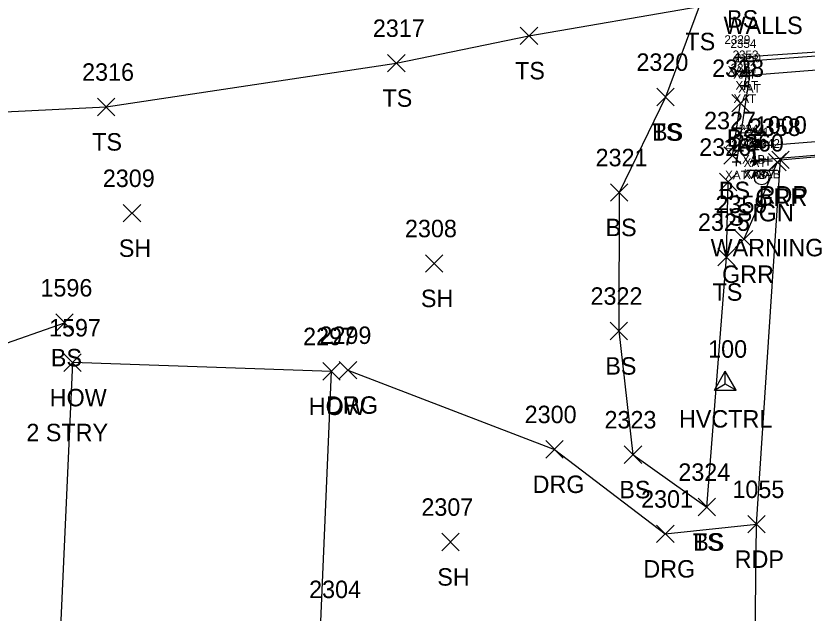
# Model space of a CAD drawing. Extents: x 1609623 to 1616187, y 756677 to 762826.
# Drawn here: x 1610522.3 to 1610613, y 761769.2 to 761837.6 of the extents above; entities that cross this region are included whole.
import ezdxf

# ---------------------------------------------------------------- set-up
doc = ezdxf.new("R2010")
doc.units = 0
for name, color, linetype in [('B_A', 7, 'Continuous'), ('B_I', 7, 'Continuous'), ('B_TIC', 7, 'Continuous'), ('BSUBM', 7, 'Continuous'), ('C_A', 7, 'Continuous'), ('C_I', 7, 'Continuous'), ('CPSM', 7, 'Continuous'), ('L_A', 7, 'Continuous'), ('L_C', 7, 'Continuous'), ('L_I', 7, 'Continuous'), ('L_TIC', 7, 'Continuous'), ('LBC', 7, 'Continuous'), ('LELB', 7, 'Continuous'), ('P_A', 7, 'Continuous'), ('P_I', 7, 'Continuous'), ('P_TIC', 7, 'Continuous'), ('PET', 7, 'Continuous'), ('R_A', 7, 'Continuous'), ('R_I', 7, 'Continuous'), ('R_TIC', 7, 'Continuous'), ('RDG', 7, 'Continuous'), ('RGR', 7, 'Continuous'), ('S_A', 7, 'Continuous'), ('S_C', 7, 'Continuous'), ('S_I', 7, 'Continuous'), ('SSGN', 7, 'Continuous')]:
    doc.layers.add(name, color=color, linetype=linetype)

msp = doc.modelspace()

# ---------------------------------------------------------------- linework, layer by layer
at = {"layer": 'B_TIC'}
for p, q in [((1610605.119, 761832.882), (1610605.194, 761832.882)), ((1610605.805, 761832.431), (1610605.881, 761832.431)), ((1610606.051, 761831.137), (1610606.126, 761831.137)), ((1610606.353, 761830.794), (1610606.429, 761830.794)), ((1610605.821, 761829.624), (1610605.896, 761829.624)), ((1610606.78, 761822.663), (1610606.856, 761822.663)), ((1610606.985, 761822.298), (1610607.061, 761822.298)), ((1610604.862, 761820.882), (1610604.937, 761820.882)), ((1610606.889, 761820.914), (1610606.965, 761820.914)), ((1610607.054, 761821.029), (1610607.129, 761821.029)), ((1610608.502, 761820.987), (1610608.578, 761820.987))]:
    msp.add_line(p, q, dxfattribs=at)
for points in [[(1610605.115, 761832.382), (1610605.115, 761833.382)], [(1610604.615, 761832.882), (1610605.615, 761832.882)], [(1610605.302, 761832.431), (1610606.302, 761832.431)], [(1610605.802, 761831.931), (1610605.802, 761832.931)], [(1610606.047, 761830.637), (1610606.047, 761831.637)], [(1610605.547, 761831.137), (1610606.547, 761831.137)], [(1610605.85, 761830.794), (1610606.85, 761830.794)], [(1610606.35, 761830.294), (1610606.35, 761831.294)], [(1610605.317, 761829.624), (1610606.317, 761829.624)], [(1610605.817, 761829.124), (1610605.817, 761830.124)], [(1610606.277, 761822.663), (1610607.277, 761822.663)], [(1610606.777, 761822.163), (1610606.777, 761823.163)], [(1610606.982, 761821.798), (1610606.982, 761822.798)], [(1610606.482, 761822.298), (1610607.482, 761822.298)], [(1610607.05, 761820.529), (1610607.05, 761821.529)], [(1610608.499, 761820.487), (1610608.499, 761821.487)], [(1610604.358, 761820.882), (1610605.358, 761820.882)], [(1610604.858, 761820.382), (1610604.858, 761821.382)], [(1610606.386, 761820.914), (1610607.386, 761820.914)], [(1610606.55, 761821.029), (1610607.55, 761821.029)], [(1610606.886, 761820.414), (1610606.886, 761821.414)], [(1610607.999, 761820.987), (1610608.999, 761820.987)]]:
    msp.add_lwpolyline(points, dxfattribs=at)
at = {"layer": 'BSUBM'}
for points in [[(1610605.115, 761832.882), (1610624.764, 761834.198), (1610625.028, 761829.78), (1610627.909, 761822.254)], [(1610605.817, 761829.624), (1610606.047, 761831.137), (1610605.802, 761832.431), (1610624.25, 761833.799), (1610624.605, 761829.863), (1610622.949, 761832.806)], [(1610626.777, 761822.012), (1610627.576, 761822.355), (1610623.169, 761832.129), (1610606.35, 761830.794), (1610604.858, 761820.882)], [(1610608.499, 761820.987), (1610606.886, 761820.914), (1610606.777, 761822.663), (1610624.883, 761824.108), (1610625.297, 761822.342)], [(1610624.886, 761823.734), (1610625.092, 761822.559), (1610607.05, 761821.029), (1610606.982, 761822.298)]]:
    msp.add_lwpolyline(points, dxfattribs=at)
at = {"layer": 'CPSM'}
for p, q in [((1610602.335, 761794.736), (1610603.585, 761796.901)), ((1610604.835, 761794.736), (1610603.585, 761796.901)), ((1610603.586, 761795.457), (1610603.585, 761796.901)), ((1610602.335, 761794.736), (1610603.586, 761795.457)), ((1610603.586, 761795.457), (1610603.586, 761795.457)), ((1610603.586, 761795.457), (1610604.835, 761794.736)), ((1610602.335, 761794.736), (1610604.835, 761794.736))]:
    msp.add_line(p, q, dxfattribs=at)
at = {"layer": 'L_TIC'}
for points in [[(1610580.088, 761834.328), (1610582.088, 761836.328)], [(1610582.088, 761834.328), (1610580.088, 761836.328)], [(1610564.887, 761831.193), (1610566.887, 761833.193)], [(1610566.887, 761831.193), (1610564.887, 761833.193)], [(1610595.746, 761827.306), (1610597.746, 761829.306)], [(1610597.746, 761827.306), (1610595.746, 761829.306)], [(1610595.746, 761827.306), (1610597.746, 761829.306)], [(1610597.746, 761827.306), (1610595.746, 761829.306)], [(1610531.623, 761826.172), (1610533.623, 761828.172)], [(1610533.623, 761826.172), (1610531.623, 761828.172)], [(1610604.332, 761826.611), (1610606.332, 761828.611)], [(1610606.332, 761826.611), (1610604.332, 761828.611)], [(1610603.415, 761820.618), (1610605.415, 761822.618)], [(1610605.415, 761820.618), (1610603.415, 761822.618)], [(1610602.913, 761817.576), (1610604.913, 761819.576)], [(1610604.913, 761817.576), (1610602.913, 761819.576)], [(1610590.418, 761816.378), (1610592.418, 761818.378)], [(1610592.418, 761816.378), (1610590.418, 761818.378)], [(1610534.598, 761814.005), (1610536.598, 761816.005)], [(1610536.598, 761814.005), (1610534.598, 761816.005)], [(1610602.715, 761808.982), (1610604.715, 761810.982)], [(1610604.715, 761808.982), (1610602.715, 761810.982)], [(1610569.216, 761808.251), (1610571.216, 761810.251)], [(1610571.216, 761808.251), (1610569.216, 761810.251)], [(1610526.85, 761801.464), (1610528.85, 761803.464)], [(1610528.85, 761801.464), (1610526.85, 761803.464)], [(1610590.399, 761800.518), (1610592.399, 761802.518)], [(1610592.399, 761800.518), (1610590.399, 761802.518)], [(1610527.78, 761796.892), (1610529.78, 761798.892)], [(1610529.78, 761796.892), (1610527.78, 761798.892)], [(1610557.464, 761795.894), (1610559.464, 761797.894)], [(1610559.464, 761795.894), (1610557.464, 761797.894)], [(1610592.004, 761786.356), (1610594.004, 761788.356)], [(1610594.004, 761786.356), (1610592.004, 761788.356)], [(1610600.465, 761780.356), (1610602.465, 761782.356)], [(1610602.465, 761780.356), (1610600.465, 761782.356)], [(1610600.465, 761780.356), (1610602.465, 761782.356)], [(1610602.465, 761780.356), (1610600.465, 761782.356)], [(1610571.096, 761776.356), (1610573.096, 761778.356)], [(1610573.096, 761776.356), (1610571.096, 761778.356)]]:
    msp.add_lwpolyline(points, dxfattribs=at)
at = {"layer": 'LBC'}
for points in [[(1610528.78, 761797.892), (1610526.039, 761737.154), (1610555.361, 761735.726)], [(1610558.464, 761796.894), (1610528.78, 761797.892)], [(1610556.896, 761760.203), (1610558.464, 761796.894)]]:
    msp.add_lwpolyline(points, dxfattribs=at)
at = {"layer": 'LELB'}
for points in [[(1610458.307, 761818.346), (1610500.108, 761825.573), (1610532.623, 761827.172), (1610565.887, 761832.193), (1610581.088, 761835.328), (1610600.609, 761838.663), (1610596.746, 761828.306)], [(1610596.746, 761828.306), (1610591.418, 761817.378), (1610591.399, 761801.518), (1610593.004, 761787.356), (1610601.465, 761781.356)], [(1610604.415, 761821.618), (1610605.332, 761827.611)], [(1610601.465, 761781.356), (1610603.715, 761809.982), (1610603.913, 761818.576)], [(1610502.309, 761711.899), (1610502.706, 761742.432), (1610504.009, 761771.48), (1610511.705, 761796.795), (1610527.85, 761802.464)]]:
    msp.add_lwpolyline(points, dxfattribs=at)
at = {"layer": 'P_TIC'}
for points in [[(1610608.916, 761820.115), (1610610.916, 761822.115)], [(1610610.916, 761820.115), (1610608.916, 761822.115)], [(1610606.174, 761778.39), (1610608.174, 761780.39)], [(1610608.174, 761778.39), (1610606.174, 761780.39)]]:
    msp.add_lwpolyline(points, dxfattribs=at)
at = {"layer": 'PET'}
for points in [[(1610609.916, 761821.115), (1610621.192, 761822.118), (1610623.976, 761800.555), (1610628.71, 761771.075), (1610628.457, 761733.135), (1610630.542, 761698.266), (1610630.634, 761648.448), (1610632.483, 761602.637)], [(1610607.174, 761779.39), (1610609.916, 761821.115)], [(1610563.012, 761681.98), (1610581.425, 761683.768), (1610596.406, 761693.058), (1610607.161, 761707.064), (1610606.758, 761743.683), (1610607.174, 761779.39)]]:
    msp.add_lwpolyline(points, dxfattribs=at)
at = {"layer": 'R_TIC'}
for points in [[(1610608.546, 761819.849), (1610610.546, 761821.849)], [(1610610.546, 761819.849), (1610608.546, 761821.849)], [(1610604.73, 761811.023), (1610606.73, 761813.023)], [(1610606.73, 761811.023), (1610604.73, 761813.023)], [(1610559.346, 761796.035), (1610561.346, 761798.035)], [(1610561.346, 761796.035), (1610559.346, 761798.035)], [(1610583.019, 761786.963), (1610585.019, 761788.963)], [(1610585.019, 761786.963), (1610583.019, 761788.963)], [(1610595.71, 761777.28), (1610597.71, 761779.28)], [(1610597.71, 761777.28), (1610595.71, 761779.28)]]:
    msp.add_lwpolyline(points, dxfattribs=at)
at = {"layer": 'RDG'}
for points in [[(1610560.346, 761797.035), (1610584.019, 761787.963), (1610596.71, 761778.28)], [(1610596.71, 761778.28), (1610607.174, 761779.39)]]:
    msp.add_lwpolyline(points, dxfattribs=at)
at = {"layer": 'RGR'}
msp.add_lwpolyline([(1610609.546, 761820.849), (1610605.73, 761812.023)], dxfattribs=at)
at = {"layer": 'SSGN'}
for p, q in [((1610606.11, 761819.924), (1610609.443, 761819.924)), ((1610607.756, 761819.091), (1610607.756, 761819.091))]:
    msp.add_line(p, q, dxfattribs=at)
msp.add_circle((1610607.756, 761819.091), 0.833, dxfattribs=at)

# ---------------------------------------------------------------- texts
at = {"layer": 'B_A'}
for s, p in [('XAB', (1610603.836, 761830.882)), ('XAT', (1610604.506, 761830.431)), ('XAT', (1610604.752, 761829.137)), ('XAT', (1610605.055, 761828.794)), ('XAT', (1610604.522, 761827.624)), ('XAB', (1610605.497, 761820.663)), ('XAT', (1610605.687, 761820.298)), ('XAT', (1610603.563, 761818.882)), ('XAB', (1610605.606, 761818.914)), ('XAT', (1610605.755, 761819.029)), ('XAB', (1610607.219, 761818.987))]:
    msp.add_text(s, height=1, dxfattribs=at).set_placement(p)
at = {"layer": 'B_I'}
for s, p in [('2329', (1610603.481, 761834.382)), ('2354', (1610604.172, 761833.931)), ('2353', (1610604.418, 761832.637)), ('2350', (1610604.677, 761832.294)), ('2352', (1610604.187, 761831.124)), ('2344', (1610605.147, 761824.163)), ('2341', (1610605.635, 761823.798)), ('2351', (1610603.512, 761822.382)), ('2343', (1610605.256, 761822.414)), ('2340', (1610605.377, 761822.529)), ('2342', (1610606.869, 761822.487))]:
    msp.add_text(s, height=1, dxfattribs=at).set_placement(p)
at = {"layer": 'C_A'}
msp.add_text('HVCTRL', height=2, dxfattribs=at).set_placement((1610598.278, 761790.457))
at = {"layer": 'C_I'}
msp.add_text('100', height=2, dxfattribs=at).set_placement((1610601.625, 761798.457))
at = {"layer": 'L_A'}
for s, p in [('BS', (1610603.789, 761836.255)), ('WALLS', (1610603.388, 761835.521)), ('TS', (1610599.018, 761833.663)), ('TS', (1610579.497, 761830.328)), ('TS', (1610564.297, 761827.193)), ('TS', (1610595.155, 761823.306)), ('BS', (1610595.187, 761823.306)), ('TS', (1610531.033, 761822.172)), ('BS', (1610603.773, 761822.611)), ('BS', (1610602.856, 761816.618)), ('TS', (1610602.323, 761813.576)), ('BS', (1610589.859, 761812.378)), ('SH', (1610534.086, 761810.005)), ('TS', (1610602.124, 761804.982)), ('SH', (1610568.704, 761804.251)), ('BS', (1610526.291, 761797.464)), ('BS', (1610589.84, 761796.518)), ('HOW', (1610526.166, 761792.892)), ('HOW', (1610555.849, 761791.894)), ('BS', (1610591.445, 761782.356)), ('TS', (1610599.875, 761776.356)), ('BS', (1610599.906, 761776.356)), ('SH', (1610570.584, 761772.356))]:
    msp.add_text(s, height=2, dxfattribs=at).set_placement(p)
at = {"layer": 'L_C'}
msp.add_text('2 STRY', height=2, dxfattribs=at).set_placement((1610523.489, 761788.892))
at = {"layer": 'L_I'}
for s, p in [('2317', (1610563.195, 761835.193)), ('2320', (1610593.4, 761831.306)), ('2320', (1610593.4, 761831.306)), ('2328', (1610602.072, 761830.611)), ('2316', (1610529.875, 761830.172)), ('2327', (1610601.155, 761824.618)), ('2326', (1610600.598, 761821.576)), ('2321', (1610588.725, 761820.378)), ('2309', (1610532.251, 761818.005)), ('2308', (1610566.877, 761812.251)), ('2325', (1610600.455, 761812.982)), ('1596', (1610525.102, 761805.464)), ('2322', (1610588.139, 761804.518)), ('1597', (1610526.087, 761800.892)), ('2297', (1610555.204, 761799.894)), ('2323', (1610589.744, 761790.356)), ('2324', (1610598.206, 761784.356)), ('2324', (1610598.206, 761784.356)), ('2307', (1610568.757, 761780.356))]:
    msp.add_text(s, height=2, dxfattribs=at).set_placement(p)
at = {"layer": 'P_A'}
for p in [(1610607.404, 761816.115), (1610604.662, 761774.39)]:
    msp.add_text('RDP', height=2, dxfattribs=at).set_placement(p)
at = {"layer": 'P_I'}
for s, p in [('1000', (1610606.979, 761824.115)), ('1055', (1610604.402, 761782.39))]:
    msp.add_text(s, height=2, dxfattribs=at).set_placement(p)
at = {"layer": 'R_A'}
for s, p in [('GRR', (1610607.035, 761815.849)), ('GRR', (1610603.218, 761807.023)), ('DRG', (1610557.835, 761792.035)), ('DRG', (1610581.508, 761782.963)), ('DRG', (1610594.198, 761773.28))]:
    msp.add_text(s, height=2, dxfattribs=at).set_placement(p)
at = {"layer": 'R_I'}
for s, p in [('2358', (1610606.287, 761823.849)), ('2359', (1610602.463, 761815.023)), ('2299', (1610557.079, 761800.035)), ('2300', (1610580.594, 761790.963)), ('2301', (1610593.939, 761781.28)), ('2304', (1610555.894, 761770.932))]:
    msp.add_text(s, height=2, dxfattribs=at).set_placement(p)
at = {"layer": 'S_A'}
msp.add_text('SIGN', height=2, dxfattribs=at).set_placement((1610604.894, 761814.071))
at = {"layer": 'S_C'}
msp.add_text('WARNING', height=2, dxfattribs=at).set_placement((1610601.902, 761810.071))
at = {"layer": 'S_I'}
msp.add_text('2360', height=2, dxfattribs=at).set_placement((1610604.343, 761822.071))

doc.saveas('drawing.dxf')
